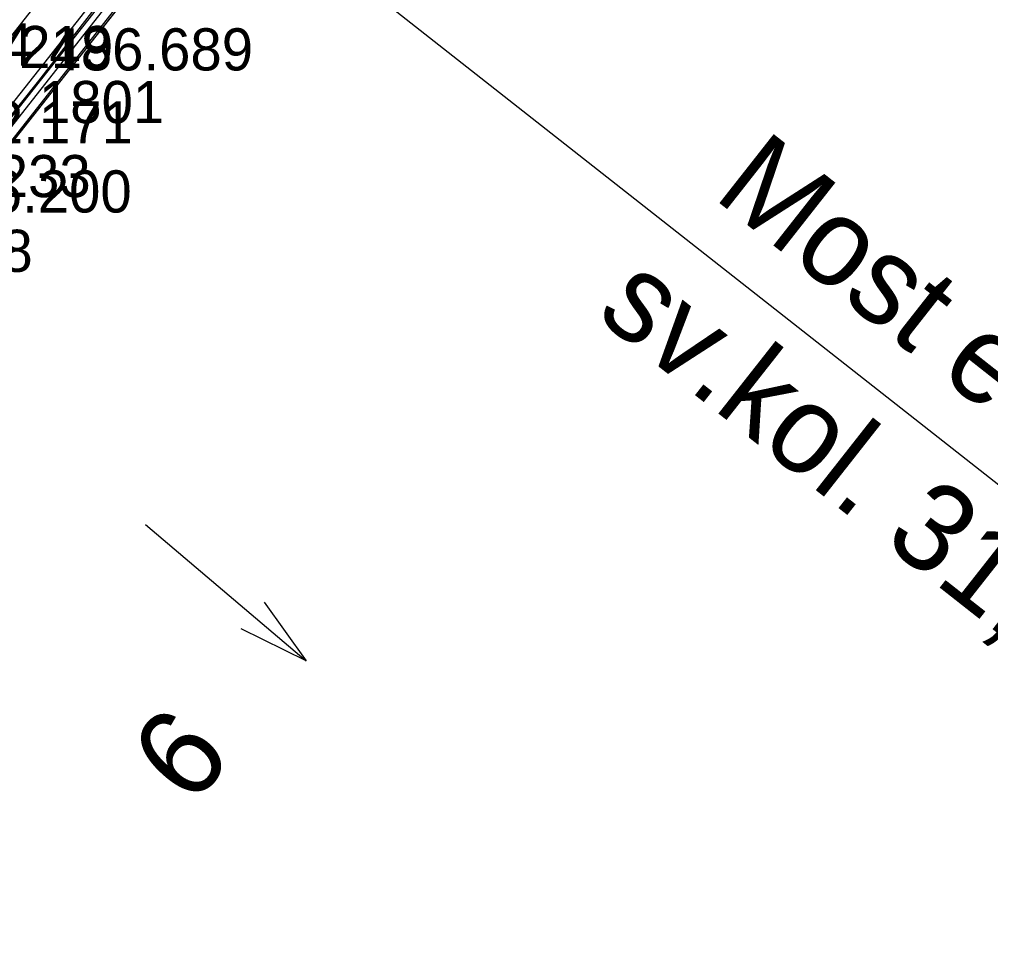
# Model space of a CAD drawing. Extents: x -874038 to -859694, y -1059487 to -1049069.
# Drawn here: x -866610.57 to -866582.9, y -1050453.91 to -1050427.87 of the extents above; entities that cross this region are included whole.
import ezdxf

# ---------------------------------------------------------------- set-up
doc = ezdxf.new("R2010")
doc.units = 0
for name, color, linetype in [('Vrstva 1', 7, 'Continuous'), ('Vrstva 11', 7, 'Continuous'), ('Vrstva 18', 7, 'Continuous'), ('Vrstva 23', 7, 'Continuous'), ('Vrstva 26', 7, 'Continuous'), ('Vrstva 4', 7, 'Continuous'), ('Vrstva 58', 7, 'Continuous'), ('Vrstva 60', 7, 'Continuous'), ('Vrstva 61', 7, 'Continuous')]:
    doc.layers.add(name, color=color, linetype=linetype)

msp = doc.modelspace()

# ---------------------------------------------------------------- linework, layer by layer
at = {"layer": 'Vrstva 1'}
msp.add_arc((-866862.53, -1050224.907), 322.036, 319.68482, 324.28703, dxfattribs=at)
at = {"layer": 'Vrstva 18'}
for p, q in [((-866594.117, -1050410.232), (-866618.343, -1050440.953)), ((-866517.849, -1050492.113), (-866607.702, -1050421.456))]:
    msp.add_line(p, q, dxfattribs=at)
for points in [[(-866591.681, -1050405.688), (-866593.99, -1050409.052), (-866594.134, -1050408.952), (-866594.702, -1050409.802), (-866594.539, -1050409.918), (-866607.465, -1050426.414), (-866618.652, -1050440.606), (-866618.789, -1050440.502), (-866619.469, -1050441.247), (-866619.352, -1050441.365), (-866622.035, -1050444.335), (-866621.696, -1050444.679), (-866618.963, -1050441.738), (-866618.816, -1050441.845)], [(-866591.27, -1050405.982), (-866591.256, -1050405.968), (-866593.574, -1050409.337), (-866593.383, -1050409.466), (-866593.934, -1050410.338), (-866594.117, -1050410.234), (-866618.342, -1050440.952)], [(-866619.143, -1050439.036), (-866614.638, -1050433.232), (-866609.12, -1050426.205), (-866606.258, -1050422.549), (-866600.696, -1050415.433), (-866596.209, -1050409.743)], [(-866594.555, -1050410.615), (-866606.186, -1050425.45), (-866617.939, -1050440.399)]]:
    msp.add_lwpolyline(points, dxfattribs=at)
at = {"layer": 'Vrstva 23'}
msp.add_lwpolyline([(-866621.545, -1050444.12), (-866618.796, -1050441.1), (-866594.117, -1050409.714), (-866591.738, -1050406.298)], dxfattribs=at)
at = {"layer": 'Vrstva 26'}
for points in [[(-866573.36, -1050379.12), (-866577.89, -1050385.99), (-866581.97, -1050392.61), (-866585.81, -1050398.59), (-866589.1, -1050403.49), (-866591.16, -1050405.45), (-866592.07, -1050405.99), (-866596.47, -1050412.01), (-866603.68, -1050421.26), (-866613.47, -1050433.67), (-866620.46, -1050442.07), (-866624.91, -1050446.65), (-866633.36, -1050455.46), (-866639.8, -1050461.74), (-866643.65, -1050465.33), (-866657.27, -1050477.23), (-866668.94, -1050486.89), (-866679.24, -1050495.09), (-866687.25, -1050501.18), (-866694.72, -1050506.65), (-866701.83, -1050512.63), (-866708.08, -1050517.06), (-866714.88, -1050522.53), (-866727.64, -1050532.55)], [(-866581.97, -1050392.61), (-866585.81, -1050398.59), (-866589.1, -1050403.49), (-866591.16, -1050405.45), (-866592.07, -1050405.99), (-866596.47, -1050412.01), (-866603.68, -1050421.26), (-866613.47, -1050433.67), (-866620.46, -1050442.07), (-866624.91, -1050446.65), (-866633.36, -1050455.46), (-866639.8, -1050461.74), (-866643.65, -1050465.33), (-866657.27, -1050477.23)]]:
    msp.add_lwpolyline(points, dxfattribs=at)
at = {"layer": 'Vrstva 4'}
msp.add_lwpolyline([(-866659.029, -1050478.404), (-866651.087, -1050471.476), (-866640.784, -1050462.321), (-866631.344, -1050453.288), (-866622.122, -1050444.354), (-866619.413, -1050441.406), (-866610.013, -1050429.623), (-866593.891, -1050408.821), (-866588.045, -1050399.579), (-866583.021, -1050391.269), (-866577.279, -1050381.254), (-866573.386, -1050374.041), (-866569.41, -1050365.937)], dxfattribs=at)
at = {"layer": 'Vrstva 58'}
msp.add_line((-866606.973, -1050442.257), (-866602.401, -1050446.143), dxfattribs=at)
msp.add_lwpolyline([(-866603.601, -1050444.467), (-866602.401, -1050446.143), (-866604.249, -1050445.229)], dxfattribs=at)
at = {"layer": 'Vrstva 60'}
msp.add_line((-866610.013, -1050429.623), (-866610.013, -1050429.623), dxfattribs=at)

# ---------------------------------------------------------------- texts
at = {"layer": 'Vrstva 11'}
msp.add_text('6', height=2.5, rotation=48.3376, dxfattribs=at).set_placement((-866605.69, -1050450.316))
at = {"layer": 'Vrstva 18'}
for s, p in [('Most evid. km 412,125', (-866590.843, -1050432.932)), ('sv.kol. 31,60m  vol.v. 9,73m (nad komunikací)', (-866594.192, -1050436.317))]:
    msp.add_text(s, height=2.5, rotation=321.8198, dxfattribs=at).set_placement(p)
at = {"layer": 'Vrstva 60'}
for s, p in [('219', (-866610.573, -1050429.256)), ('1801', (-866610.013, -1050430.823))]:
    msp.add_text(s, height=1.2, dxfattribs=at).set_placement(p)
at = {"layer": 'Vrstva 61'}
for s, p in [('482.034', (-866615.989, -1050429.185)), ('486.689', (-866609.713, -1050429.323)), ('482.171', (-866613.136, -1050431.402)), ('482.233', (-866614.338, -1050432.932)), ('486.200', (-866613.17, -1050433.37)), ('482.358', (-866615.99, -1050435.06))]:
    msp.add_text(s, height=1.2, dxfattribs=at).set_placement(p)

doc.saveas('drawing.dxf')
